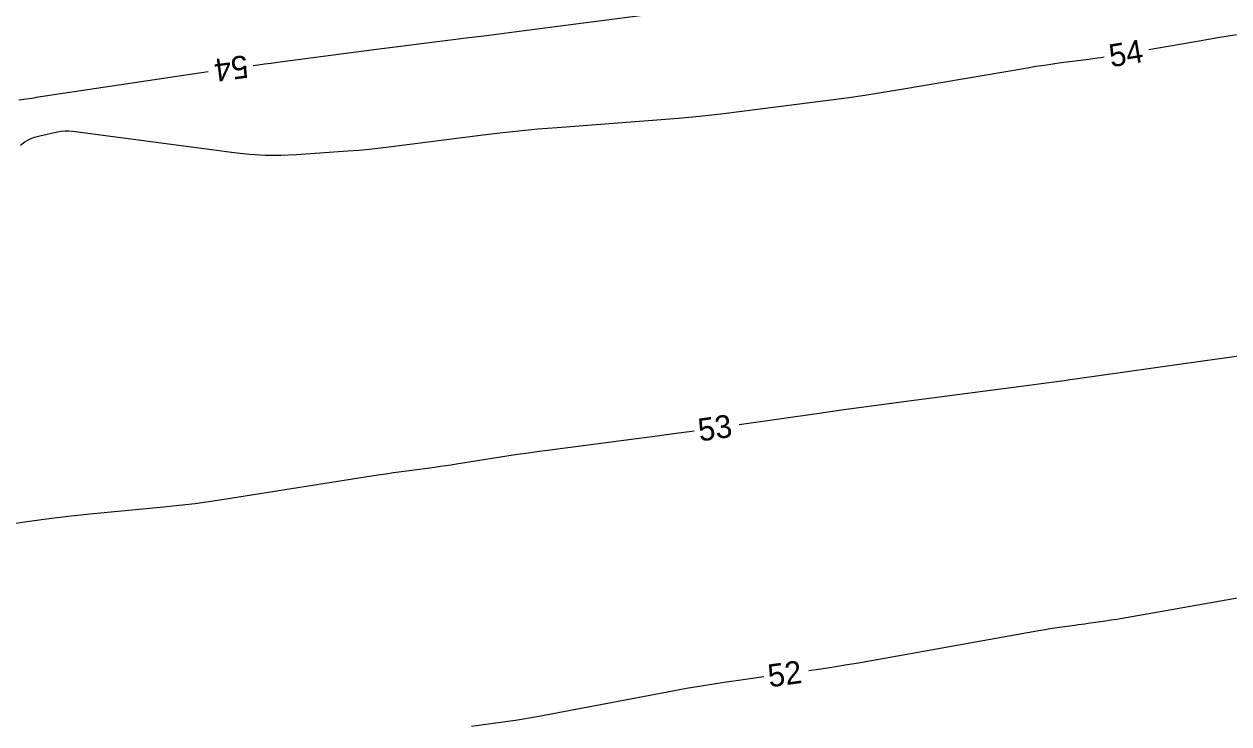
# Model space of a CAD drawing. Extents: x 2384780 to 2405861, y 547869 to 573706.
# Drawn here: x 2390844.9 to 2390950.6, y 552616.3 to 552677.8 of the extents above; entities that cross this region are included whole.
import ezdxf

# ---------------------------------------------------------------- set-up
doc = ezdxf.new("R2010")
doc.units = 0
doc.layers.add('Old_Level_60', color=7, linetype='Continuous')
doc.layers.add('Old_Level_63', color=7, linetype='Continuous')

msp = doc.modelspace()

# ---------------------------------------------------------------- linework, layer by layer
at = {"layer": 'Old_Level_60'}
for points in [[(2390905.533, 552679.3785), (2390889.2675, 552677.25625), (2390887.9335, 552677.083), (2390886.59925, 552676.91175), (2390885.2645, 552676.74225), (2390883.93, 552676.5745), (2390879.5695, 552676.0295), (2390878.635, 552675.912), (2390877.701, 552675.79325), (2390876.767, 552675.67325), (2390875.83325, 552675.55175), (2390867.163, 552674.4175), (2390866.59, 552674.343), (2390866.017, 552674.26925), (2390865.44375, 552674.19625), (2390865.02425, 552674.14325)], [(2390943.626, 552675.57425), (2390948.04475, 552676.32725), (2390949.67775, 552676.606), (2390951.31075, 552676.88575)], [(2390844.59675, 552667.17525), (2390844.98775, 552667.453), (2390845.40225, 552667.681), (2390845.84075, 552667.85925), (2390846.30275, 552667.9875), (2390847.85125, 552668.325), (2390848.1835, 552668.38275), (2390848.51725, 552668.41125), (2390848.852, 552668.41075), (2390849.188, 552668.38075), (2390863.337, 552666.5125), (2390864.70525, 552666.3665), (2390866.0755, 552666.28975), (2390867.44775, 552666.2825), (2390868.82225, 552666.34425), (2390873.3155, 552666.659), (2390874.27775, 552666.7335), (2390875.2385, 552666.82175), (2390876.198, 552666.92375), (2390877.156, 552667.03975), (2390884.9735, 552668.04375), (2390886.64975, 552668.24775), (2390888.32825, 552668.4295), (2390890.009, 552668.589), (2390891.69225, 552668.7265), (2390900.435, 552669.38175), (2390902.30725, 552669.53475), (2390904.177, 552669.7125), (2390906.044, 552669.915), (2390907.9085, 552670.14275), (2390915.46325, 552671.11575), (2390917.081, 552671.3325), (2390918.696, 552671.56575), (2390920.30875, 552671.81525), (2390921.919, 552672.0815), (2390932.974, 552673.966), (2390933.7115, 552674.088), (2390934.45025, 552674.20225), (2390935.19, 552674.30875), (2390935.931, 552674.408), (2390938.35325, 552674.71925), (2390938.872, 552674.7885), (2390939.38975, 552674.86325), (2390939.68175, 552674.90825)], [(2390861.05925, 552673.617), (2390845.972, 552671.33525), (2390845.76475, 552671.304), (2390845.5575, 552671.2735), (2390845.35, 552671.2435), (2390845.1425, 552671.21375), (2390844.46425, 552671.118)], [(2390907.671, 552642.64675), (2390914.681, 552643.639), (2390916.648, 552643.9145), (2390918.61575, 552644.1845), (2390920.5845, 552644.449), (2390922.55375, 552644.708), (2390930.406, 552645.72875), (2390931.07575, 552645.8165), (2390931.7455, 552645.905), (2390932.415, 552645.99475), (2390933.0845, 552646.0855), (2390935.27075, 552646.38375), (2390935.73925, 552646.44775), (2390936.20775, 552646.5125), (2390936.676, 552646.57775), (2390937.14425, 552646.6435), (2390948.35675, 552648.2265), (2390950.4495, 552648.52075), (2390952.54275, 552648.81225)], [(2390843.048, 552633.81175), (2390844.95875, 552634.1045), (2390846.8735, 552634.36575), (2390848.79225, 552634.59525), (2390850.715, 552634.7935), (2390857.15975, 552635.4045), (2390858.5395, 552635.54625), (2390859.91625, 552635.7095), (2390861.2905, 552635.89475), (2390862.662, 552636.1015), (2390875.966, 552638.21425), (2390876.65075, 552638.3205), (2390877.33625, 552638.42175), (2390878.0225, 552638.5185), (2390878.7095, 552638.61), (2390880.9545, 552638.90175), (2390881.43525, 552638.96575), (2390881.91575, 552639.03325), (2390882.3955, 552639.10425), (2390882.875, 552639.1785), (2390887.2815, 552639.8765), (2390888.22625, 552640.02275), (2390889.172, 552640.1625), (2390890.11875, 552640.2955), (2390891.06625, 552640.422), (2390898.65025, 552641.4075), (2390900.275, 552641.621), (2390901.899, 552641.83925), (2390903.52275, 552642.062), (2390903.71025, 552642.08825)], [(2390913.78425, 552621.039), (2390914.64025, 552621.15925), (2390915.80475, 552621.33525), (2390916.96725, 552621.52375), (2390918.12775, 552621.72425), (2390934.107, 552624.5735), (2390934.5215, 552624.6455), (2390934.9365, 552624.7135), (2390935.35225, 552624.77775), (2390935.7685, 552624.838), (2390937.12925, 552625.02875), (2390937.421, 552625.06975), (2390937.7125, 552625.11075), (2390938.00425, 552625.1515), (2390938.29575, 552625.1925), (2390939.8195, 552625.406), (2390940.14575, 552625.45325), (2390940.4715, 552625.50325), (2390940.797, 552625.556), (2390941.122, 552625.61175), (2390952.87725, 552627.6755)], [(2390884.16425, 552616.161), (2390887.3595, 552616.591), (2390888.0435, 552616.68775), (2390888.726, 552616.7935), (2390889.40675, 552616.90875), (2390890.08625, 552617.03325), (2390901.38525, 552619.18075), (2390903.04025, 552619.484), (2390904.69875, 552619.76475), (2390906.36075, 552620.02325), (2390908.0265, 552620.25975), (2390909.8205, 552620.502)]]:
    msp.add_lwpolyline(points, dxfattribs=at)
at = {"layer": 'Old_Level_63'}
msp.add_spline([(2390739.62125, 552545.348), (2390745.271, 552546.5335), (2390750.91725, 552547.7185), (2390756.5675, 552548.904), (2390762.221, 552550.09125), (2390767.8725, 552551.2785), (2390773.5255, 552552.467), (2390779.18075, 552553.6565), (2390784.8375, 552554.848), (2390790.49225, 552556.04), (2390796.14925, 552557.234), (2390801.80925, 552558.43025), (2390807.46975, 552559.62825), (2390813.1315, 552560.8285), (2390818.79225, 552562.031), (2390824.45475, 552563.23575), (2390830.117, 552564.443), (2390835.77825, 552565.6525), (2390841.44475, 552566.86575), (2390847.113, 552568.0825), (2390852.7785, 552569.302), (2390858.44025, 552570.5235), (2390864.10825, 552571.7495), (2390869.779, 552572.98025), (2390875.44625, 552574.2135), (2390881.11525, 552575.4515), (2390886.77975, 552576.6925), (2390892.4515, 552577.9385), (2390898.12275, 552579.18975), (2390903.79025, 552580.444), (2390909.46225, 552581.70425), (2390915.13075, 552582.96875), (2390920.80125, 552584.23825), (2390926.47425, 552585.51375), (2390932.143, 552586.794), (2390937.8135, 552588.0795), (2390943.48575, 552589.3715), (2390949.1565, 552590.66875), (2390954.827, 552591.97225), (2390960.5, 552593.28225), (2390966.17, 552594.5985), (2390971.837, 552595.91975), (2390977.51, 552597.24925), (2390983.1815, 552598.5855), (2390988.84775, 552599.9275), (2390994.51775, 552601.27725), (2391000.18725, 552602.6345), (2391005.85475, 552603.9985), (2391011.52375, 552605.37075), (2391017.19125, 552606.7505), (2391022.85825, 552608.138), (2391028.5255, 552609.534), (2391034.19, 552610.9375), (2391039.85525, 552612.34975), (2391045.51975, 552613.7705), (2391051.18175, 552615.1995), (2391056.84525, 552616.63775), (2391062.50425, 552618.08425), (2391068.1655, 552619.54025), (2391073.82775, 552621.0065), (2391079.48125, 552622.48), (2391085.14025, 552623.9645), (2391090.798, 552625.4595), (2391096.44925, 552626.9625), (2391102.10325, 552628.47625), (2391107.75725, 552630.00125), (2391113.40575, 552631.53525), (2391119.05525, 552633.08025), (2391124.703, 552634.636), (2391130.34475, 552636.2015), (2391135.989, 552637.7785), (2391141.63475, 552639.368), (2391147.27575, 552640.968), (2391152.911, 552642.57825), (2391158.5015, 552644.1875)], degree=3, dxfattribs=at)

# ---------------------------------------------------------------- texts
at = {"layer": 'Old_Level_60'}
for s, rotation, p in [('54', 9.5830278, (2390940.299, 552673.99525)), ('54', 187.5631806, (2390864.43825, 552675.089)), ('53', 8.0267056, (2390904.201, 552641.1465)), ('52', 7.7157222, (2390910.32175, 552619.56))]:
    msp.add_text(s, height=2, rotation=rotation, dxfattribs=at).set_placement(p)

doc.saveas('drawing.dxf')
